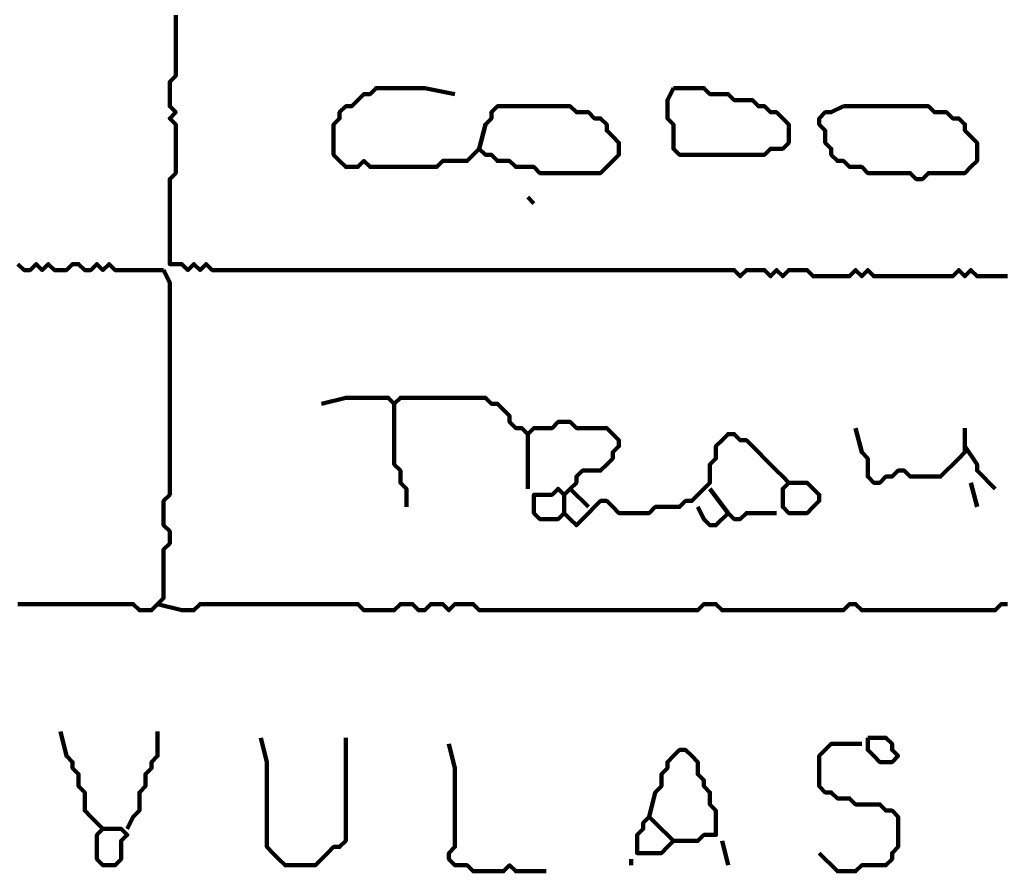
# Model space of a CAD drawing. Header units: metres. Extents: x 1959 to 4131, y 3282 to 4313.
# Tile 285 of 356: x 2429.98 to 2431.48, y 4294.21 to 4295.5. Entities that reach past the tile are written whole.
import ezdxf

# ---------------------------------------------------------------- set-up
doc = ezdxf.new("R2010")
doc.units = ezdxf.units.M
doc.layers.add('P', color=250, linetype='Continuous', lineweight=100)

msp = doc.modelspace()

# ---------------------------------------------------------------- linework, layer by layer
at = {"layer": 'P', "color": 0, "linetype": 'Continuous'}
for points in [[(2430.2171, 4295.5115), (2430.2171, 4295.5023), (2430.2171, 4295.493), (2430.2171, 4295.4838), (2430.2171, 4295.4746), (2430.2171, 4295.4653), (2430.2171, 4295.4561), (2430.2171, 4295.4469), (2430.2171, 4295.4376), (2430.2171, 4295.4284), (2430.2171, 4295.4192), (2430.2079, 4295.4099), (2430.2079, 4295.4007), (2430.2079, 4295.3915), (2430.2079, 4295.3823), (2430.2079, 4295.373), (2430.2171, 4295.3638), (2430.2079, 4295.3546), (2430.2171, 4295.3453), (2430.2171, 4295.3361), (2430.2171, 4295.3269), (2430.2171, 4295.3176), (2430.2171, 4295.3084), (2430.2171, 4295.2992), (2430.2171, 4295.2899), (2430.2171, 4295.2807), (2430.2171, 4295.2715), (2430.2079, 4295.2623), (2430.2079, 4295.253), (2430.2079, 4295.2438), (2430.2079, 4295.2346), (2430.2079, 4295.2253), (2430.2079, 4295.2161), (2430.2079, 4295.2069), (2430.2079, 4295.1976), (2430.2079, 4295.1884), (2430.2079, 4295.1792), (2430.2079, 4295.1699), (2430.2079, 4295.1607), (2430.2079, 4295.1515), (2430.2079, 4295.1423), (2430.2079, 4295.133), (2430.2171, 4295.133), (2430.2263, 4295.133), (2430.2356, 4295.1238), (2430.2448, 4295.133), (2430.254, 4295.1238), (2430.2632, 4295.133), (2430.2725, 4295.1238), (2430.2817, 4295.1238), (2430.2909, 4295.1238), (2430.3002, 4295.1238), (2430.3094, 4295.1238), (2430.3186, 4295.1238), (2430.3279, 4295.1238), (2430.3371, 4295.1238), (2430.3463, 4295.1238), (2430.3556, 4295.1238), (2430.3648, 4295.1238), (2430.374, 4295.1238), (2430.3832, 4295.1238), (2430.3925, 4295.1238), (2430.4017, 4295.1238), (2430.4109, 4295.1238), (2430.4202, 4295.1238), (2430.4294, 4295.1238), (2430.4386, 4295.1238), (2430.4479, 4295.1238), (2430.4571, 4295.1238), (2430.4663, 4295.1238), (2430.4756, 4295.1238), (2430.4848, 4295.1238), (2430.494, 4295.1238), (2430.5032, 4295.1238), (2430.5125, 4295.1238), (2430.5217, 4295.1238), (2430.5309, 4295.1238), (2430.5402, 4295.1238), (2430.5494, 4295.1238), (2430.5586, 4295.1238), (2430.5679, 4295.1238), (2430.5771, 4295.1238), (2430.5863, 4295.1238), (2430.5956, 4295.1238), (2430.6048, 4295.1238), (2430.614, 4295.1238), (2430.6232, 4295.1238), (2430.6325, 4295.1238), (2430.6417, 4295.1238), (2430.6509, 4295.1238), (2430.6602, 4295.1238), (2430.6694, 4295.1238), (2430.6786, 4295.1238), (2430.6879, 4295.1238), (2430.6971, 4295.1238), (2430.7063, 4295.1238), (2430.7156, 4295.1238), (2430.7248, 4295.1238), (2430.734, 4295.1238), (2430.7432, 4295.1238), (2430.7525, 4295.1238), (2430.7617, 4295.1238), (2430.7709, 4295.1238), (2430.7802, 4295.1238), (2430.7894, 4295.1238), (2430.7986, 4295.1238), (2430.8079, 4295.1238), (2430.8171, 4295.1238), (2430.8263, 4295.1238), (2430.8356, 4295.1238), (2430.8448, 4295.1238), (2430.854, 4295.1238), (2430.8632, 4295.1238), (2430.8725, 4295.1238), (2430.8817, 4295.1238), (2430.8909, 4295.1238), (2430.9002, 4295.1238), (2430.9094, 4295.1238), (2430.9186, 4295.1238), (2430.9279, 4295.1238), (2430.9371, 4295.1238), (2430.9463, 4295.1238), (2430.9556, 4295.1238), (2430.9648, 4295.1238), (2430.974, 4295.1238), (2430.9832, 4295.1238), (2430.9925, 4295.1238), (2431.0017, 4295.1238), (2431.0109, 4295.1238), (2431.0202, 4295.1238), (2431.0294, 4295.1238), (2431.0386, 4295.1238), (2431.0479, 4295.1238), (2431.0571, 4295.1238), (2431.0663, 4295.1238), (2431.0756, 4295.1146), (2431.0848, 4295.1238), (2431.094, 4295.1238), (2431.1032, 4295.1238), (2431.1125, 4295.1238), (2431.1217, 4295.1146), (2431.1309, 4295.1238), (2431.1402, 4295.1146), (2431.1494, 4295.1238), (2431.1586, 4295.1238), (2431.1679, 4295.1238), (2431.1771, 4295.1238), (2431.1863, 4295.1146), (2431.1956, 4295.1146), (2431.2048, 4295.1146), (2431.214, 4295.1146), (2431.2232, 4295.1146), (2431.2325, 4295.1146), (2431.2417, 4295.1146), (2431.2509, 4295.1238), (2431.2602, 4295.1146), (2431.2694, 4295.1238), (2431.2786, 4295.1146), (2431.2879, 4295.1146), (2431.2971, 4295.1146), (2431.3063, 4295.1146), (2431.3156, 4295.1146), (2431.3248, 4295.1146), (2431.334, 4295.1146), (2431.3432, 4295.1146), (2431.3525, 4295.1146), (2431.3617, 4295.1146), (2431.3709, 4295.1146), (2431.3802, 4295.1146), (2431.3894, 4295.1146), (2431.3986, 4295.1146), (2431.4079, 4295.1238), (2431.4171, 4295.1146), (2431.4263, 4295.1238), (2431.4356, 4295.1146), (2431.4448, 4295.1146), (2431.454, 4295.1146), (2431.4632, 4295.1146), (2431.4725, 4295.1146), (2431.4817, 4295.1146)], [(2430.6786, 4295.3084), (2430.6879, 4295.3453), (2430.6971, 4295.3546), (2430.6971, 4295.3638), (2430.7063, 4295.373), (2430.7156, 4295.373), (2430.7248, 4295.373), (2430.734, 4295.373), (2430.7432, 4295.373), (2430.7525, 4295.373), (2430.7617, 4295.373), (2430.7709, 4295.373), (2430.7802, 4295.373), (2430.7894, 4295.373), (2430.7986, 4295.373), (2430.8079, 4295.373), (2430.8171, 4295.373), (2430.8263, 4295.3638), (2430.8356, 4295.3638), (2430.8448, 4295.3638), (2430.854, 4295.3546), (2430.8632, 4295.3546), (2430.8725, 4295.3453), (2430.8725, 4295.3361), (2430.8817, 4295.3269), (2430.8909, 4295.3176), (2430.8909, 4295.3084), (2430.8909, 4295.2992), (2430.8817, 4295.2899), (2430.8725, 4295.2807), (2430.8632, 4295.2715), (2430.854, 4295.2715), (2430.8448, 4295.2715), (2430.8356, 4295.2715), (2430.8263, 4295.2715), (2430.8171, 4295.2715), (2430.8079, 4295.2715), (2430.7986, 4295.2715), (2430.7894, 4295.2715), (2430.7802, 4295.2715), (2430.7709, 4295.2715), (2430.7617, 4295.2807), (2430.7525, 4295.2807), (2430.7432, 4295.2807), (2430.734, 4295.2807), (2430.7248, 4295.2899), (2430.7156, 4295.2899), (2430.7063, 4295.2899), (2430.6971, 4295.2992), (2430.6879, 4295.2992), (2430.6786, 4295.3084), (2430.6694, 4295.2992), (2430.6602, 4295.2899), (2430.6509, 4295.2899), (2430.6417, 4295.2899), (2430.6325, 4295.2899), (2430.6232, 4295.2899), (2430.614, 4295.2807), (2430.6048, 4295.2807), (2430.5956, 4295.2807), (2430.5863, 4295.2807), (2430.5771, 4295.2807), (2430.5679, 4295.2807), (2430.5586, 4295.2807), (2430.5494, 4295.2807), (2430.5402, 4295.2807), (2430.5309, 4295.2807), (2430.5217, 4295.2807), (2430.5125, 4295.2807), (2430.5032, 4295.2899), (2430.494, 4295.2807), (2430.4848, 4295.2807), (2430.4756, 4295.2807), (2430.4663, 4295.2899), (2430.4571, 4295.2992), (2430.4571, 4295.3084), (2430.4571, 4295.3176), (2430.4571, 4295.3269), (2430.4571, 4295.3361), (2430.4571, 4295.3453), (2430.4663, 4295.3546), (2430.4663, 4295.3638), (2430.4756, 4295.373), (2430.4848, 4295.373), (2430.494, 4295.3823), (2430.5032, 4295.3915), (2430.5125, 4295.3915), (2430.5217, 4295.4007), (2430.5309, 4295.4007), (2430.5402, 4295.4007), (2430.5494, 4295.4007), (2430.5586, 4295.4007), (2430.5679, 4295.4007), (2430.5771, 4295.4007), (2430.5863, 4295.4007), (2430.5956, 4295.4007), (2430.6417, 4295.3915)], [(2430.974, 4295.4007), (2430.9832, 4295.4007), (2430.9925, 4295.4007), (2431.0017, 4295.4007), (2431.0109, 4295.4007), (2431.0202, 4295.4007), (2431.0294, 4295.3915), (2431.0386, 4295.3915), (2431.0479, 4295.3915), (2431.0571, 4295.3915), (2431.0663, 4295.3823), (2431.0756, 4295.3823), (2431.0848, 4295.3823), (2431.094, 4295.3823), (2431.1032, 4295.373), (2431.1125, 4295.373), (2431.1217, 4295.3638), (2431.1309, 4295.3638), (2431.1402, 4295.3546), (2431.1494, 4295.3453), (2431.1494, 4295.3361), (2431.1494, 4295.3269), (2431.1494, 4295.3176), (2431.1402, 4295.3084), (2431.1309, 4295.3084), (2431.1217, 4295.3084), (2431.1125, 4295.2992), (2431.1032, 4295.2992), (2431.094, 4295.2992), (2431.0848, 4295.2992), (2431.0756, 4295.2992), (2431.0663, 4295.2992), (2431.0571, 4295.2992), (2431.0479, 4295.2992), (2431.0386, 4295.2992), (2431.0294, 4295.2992), (2431.0202, 4295.2992), (2431.0109, 4295.2992), (2431.0017, 4295.2992), (2430.9925, 4295.2992), (2430.9832, 4295.2992), (2430.974, 4295.3084), (2430.974, 4295.3176), (2430.974, 4295.3269), (2430.974, 4295.3361), (2430.974, 4295.3453), (2430.9648, 4295.3546), (2430.9648, 4295.3638), (2430.9648, 4295.373), (2430.9648, 4295.3823), (2430.974, 4295.4007)], [(2431.2325, 4295.373), (2431.2417, 4295.373), (2431.2509, 4295.373), (2431.2602, 4295.373), (2431.2694, 4295.373), (2431.2786, 4295.373), (2431.2879, 4295.373), (2431.2971, 4295.373), (2431.3063, 4295.373), (2431.3156, 4295.373), (2431.3248, 4295.373), (2431.334, 4295.373), (2431.3432, 4295.373), (2431.3525, 4295.373), (2431.3617, 4295.373), (2431.3709, 4295.3638), (2431.3802, 4295.3638), (2431.3894, 4295.3638), (2431.3986, 4295.3546), (2431.4079, 4295.3546), (2431.4171, 4295.3453), (2431.4171, 4295.3361), (2431.4263, 4295.3269), (2431.4356, 4295.3176), (2431.4356, 4295.3084), (2431.4356, 4295.2992), (2431.4356, 4295.2899), (2431.4263, 4295.2807), (2431.4171, 4295.2715), (2431.4079, 4295.2715), (2431.3986, 4295.2715), (2431.3894, 4295.2715), (2431.3802, 4295.2715), (2431.3709, 4295.2715), (2431.3617, 4295.2715), (2431.3525, 4295.2623), (2431.3432, 4295.2623), (2431.334, 4295.2715), (2431.3248, 4295.2715), (2431.3156, 4295.2715), (2431.3063, 4295.2715), (2431.2971, 4295.2715), (2431.2879, 4295.2715), (2431.2786, 4295.2715), (2431.2694, 4295.2715), (2431.2602, 4295.2807), (2431.2509, 4295.2807), (2431.2417, 4295.2807), (2431.2325, 4295.2899), (2431.2232, 4295.2899), (2431.214, 4295.2992), (2431.214, 4295.3084), (2431.2048, 4295.3176), (2431.2048, 4295.3269), (2431.2048, 4295.3361), (2431.1956, 4295.3453), (2431.1956, 4295.3546), (2431.2048, 4295.3638), (2431.214, 4295.3638), (2431.2325, 4295.373)], [(2430.7525, 4295.2346), (2430.7617, 4295.2253)], [(2429.9771, 4295.133), (2429.9863, 4295.1238), (2429.9956, 4295.1238), (2430.0048, 4295.133), (2430.014, 4295.1238), (2430.0232, 4295.133), (2430.0325, 4295.1238), (2430.0417, 4295.1238), (2430.0509, 4295.1238), (2430.0602, 4295.133), (2430.0694, 4295.133), (2430.0786, 4295.1238), (2430.0879, 4295.1238), (2430.0971, 4295.133), (2430.1063, 4295.1238), (2430.1156, 4295.133), (2430.1248, 4295.1238), (2430.134, 4295.1238), (2430.1432, 4295.1238), (2430.1525, 4295.1238), (2430.1617, 4295.1238), (2430.1709, 4295.1238), (2430.1986, 4295.1238)], [(2429.9771, 4294.6161), (2429.9863, 4294.6161), (2429.9956, 4294.6161), (2430.0048, 4294.6161), (2430.014, 4294.6161), (2430.0232, 4294.6161), (2430.0325, 4294.6161), (2430.0417, 4294.6161), (2430.0509, 4294.6161), (2430.0602, 4294.6161), (2430.0694, 4294.6161), (2430.0786, 4294.6161), (2430.0879, 4294.6161), (2430.0971, 4294.6161), (2430.1063, 4294.6161), (2430.1156, 4294.6161), (2430.1248, 4294.6161), (2430.134, 4294.6161), (2430.1432, 4294.6161), (2430.1525, 4294.6161), (2430.1617, 4294.6069), (2430.1709, 4294.6069), (2430.1802, 4294.6069), (2430.1894, 4294.6161), (2430.1986, 4294.6253), (2430.1986, 4294.6346), (2430.1986, 4294.6438), (2430.1986, 4294.653), (2430.1986, 4294.6623), (2430.1986, 4294.6715), (2430.1986, 4294.6807), (2430.1986, 4294.6899), (2430.1986, 4294.6992), (2430.2079, 4294.7084), (2430.2079, 4294.7176), (2430.2079, 4294.7269), (2430.1986, 4294.7361), (2430.1986, 4294.7453), (2430.1986, 4294.7546), (2430.1986, 4294.7638), (2430.1986, 4294.773), (2430.2079, 4294.7823), (2430.2079, 4294.7915), (2430.2079, 4294.8007), (2430.2079, 4294.8099), (2430.2079, 4294.8192), (2430.2079, 4294.8284), (2430.2079, 4294.8376), (2430.2079, 4294.8469), (2430.2079, 4294.8561), (2430.2079, 4294.8653), (2430.2079, 4294.8746), (2430.2079, 4294.8838), (2430.2079, 4294.893), (2430.2079, 4294.9023), (2430.2079, 4294.9115), (2430.2079, 4294.9207), (2430.2079, 4294.9299), (2430.2079, 4294.9392), (2430.2079, 4294.9484), (2430.2079, 4294.9576), (2430.2079, 4294.9669), (2430.2079, 4294.9761), (2430.2079, 4294.9853), (2430.2079, 4294.9946), (2430.2079, 4295.0038), (2430.2079, 4295.013), (2430.2079, 4295.0223), (2430.2079, 4295.0315), (2430.2079, 4295.0407), (2430.2079, 4295.0499), (2430.2079, 4295.0592), (2430.2079, 4295.0684), (2430.2079, 4295.0776), (2430.2079, 4295.0869), (2430.2079, 4295.0961), (2430.2079, 4295.1053), (2430.1986, 4295.1238)], [(2430.4386, 4294.9207), (2430.4756, 4294.9299), (2430.4848, 4294.9299), (2430.494, 4294.9299), (2430.5032, 4294.9299), (2430.5125, 4294.9299), (2430.5217, 4294.9299), (2430.5309, 4294.9299), (2430.5402, 4294.9299), (2430.5494, 4294.9207), (2430.5586, 4294.9299), (2430.5679, 4294.9299), (2430.5771, 4294.9299), (2430.5863, 4294.9299), (2430.5956, 4294.9299), (2430.6048, 4294.9299), (2430.614, 4294.9299), (2430.6232, 4294.9299), (2430.6325, 4294.9299), (2430.6417, 4294.9299), (2430.6509, 4294.9299), (2430.6602, 4294.9299), (2430.6694, 4294.9299), (2430.6786, 4294.9299), (2430.6879, 4294.9299), (2430.6971, 4294.9207), (2430.7063, 4294.9207), (2430.7156, 4294.9115), (2430.7248, 4294.9023), (2430.7248, 4294.893), (2430.734, 4294.8838), (2430.7432, 4294.8838), (2430.7525, 4294.8746), (2430.7617, 4294.8838), (2430.7709, 4294.8838), (2430.7802, 4294.8838), (2430.7894, 4294.8838), (2430.7986, 4294.893), (2430.8079, 4294.893), (2430.8171, 4294.893), (2430.8263, 4294.8838), (2430.8356, 4294.8838), (2430.8448, 4294.8838), (2430.854, 4294.8838), (2430.8632, 4294.8838), (2430.8725, 4294.8838), (2430.8817, 4294.8746), (2430.8909, 4294.8653), (2430.8909, 4294.8561), (2430.8817, 4294.8469), (2430.8817, 4294.8376), (2430.8725, 4294.8284), (2430.8632, 4294.8192), (2430.854, 4294.8192), (2430.8448, 4294.8192), (2430.8356, 4294.8192), (2430.8263, 4294.8099), (2430.8263, 4294.8007), (2430.8171, 4294.7915), (2430.8079, 4294.7823), (2430.7986, 4294.7915), (2430.7894, 4294.7823), (2430.7802, 4294.7823), (2430.7709, 4294.7823), (2430.7617, 4294.7823), (2430.7617, 4294.773), (2430.7617, 4294.7638), (2430.7617, 4294.7546), (2430.7709, 4294.7453), (2430.7802, 4294.7453), (2430.7894, 4294.7453), (2430.7986, 4294.7453), (2430.8079, 4294.7546), (2430.8171, 4294.7453), (2430.8263, 4294.7361), (2430.8356, 4294.7453), (2430.8448, 4294.7546), (2430.854, 4294.7638), (2430.8632, 4294.773), (2430.8725, 4294.773), (2430.8817, 4294.7638), (2430.8909, 4294.7546), (2430.9002, 4294.7546), (2430.9094, 4294.7546), (2430.9186, 4294.7546), (2430.9279, 4294.7546), (2430.9371, 4294.7546), (2430.9463, 4294.7638), (2430.9556, 4294.7638), (2430.9648, 4294.7638), (2430.974, 4294.7638), (2430.9832, 4294.7638), (2430.9925, 4294.773), (2431.0017, 4294.773), (2431.0109, 4294.7823), (2431.0202, 4294.7915), (2431.0294, 4294.8007), (2431.0294, 4294.8099), (2431.0294, 4294.8192), (2431.0294, 4294.8284), (2431.0386, 4294.8376), (2431.0386, 4294.8469), (2431.0386, 4294.8561), (2431.0479, 4294.8653), (2431.0571, 4294.8746), (2431.0663, 4294.8746), (2431.0756, 4294.8653), (2431.0848, 4294.8653), (2431.094, 4294.8561), (2431.1032, 4294.8469), (2431.1125, 4294.8376), (2431.1217, 4294.8284), (2431.1309, 4294.8192), (2431.1402, 4294.8099), (2431.1494, 4294.8007), (2431.1402, 4294.7915), (2431.1402, 4294.7823), (2431.1402, 4294.773), (2431.1402, 4294.7638), (2431.1494, 4294.7546), (2431.1586, 4294.7546), (2431.1679, 4294.7546), (2431.1771, 4294.7546), (2431.1863, 4294.7638), (2431.1956, 4294.773), (2431.1956, 4294.7823), (2431.1863, 4294.7915), (2431.1771, 4294.8007), (2431.1494, 4294.8007)], [(2430.5494, 4294.9207), (2430.5494, 4294.8838), (2430.5494, 4294.8746), (2430.5494, 4294.8653), (2430.5494, 4294.8561), (2430.5494, 4294.8469), (2430.5494, 4294.8376), (2430.5494, 4294.8284), (2430.5586, 4294.8192), (2430.5586, 4294.8099), (2430.5586, 4294.8007), (2430.5679, 4294.7915), (2430.5679, 4294.7638)], [(2430.7525, 4294.8746), (2430.7525, 4294.8469), (2430.7525, 4294.8376), (2430.7525, 4294.8284), (2430.7525, 4294.8192), (2430.7525, 4294.8099), (2430.7525, 4294.7915)], [(2431.2509, 4294.8838), (2431.2602, 4294.8469), (2431.2694, 4294.8376), (2431.2694, 4294.8284), (2431.2694, 4294.8192), (2431.2694, 4294.8099), (2431.2786, 4294.8007), (2431.2879, 4294.8007), (2431.2971, 4294.8099), (2431.3063, 4294.8099), (2431.3156, 4294.8192), (2431.3248, 4294.8192), (2431.334, 4294.8099), (2431.3432, 4294.8099), (2431.3525, 4294.8099), (2431.3617, 4294.8099), (2431.3709, 4294.8099), (2431.3802, 4294.8099), (2431.3894, 4294.8192), (2431.3986, 4294.8284), (2431.4079, 4294.8376), (2431.4171, 4294.8469), (2431.4171, 4294.8561), (2431.4171, 4294.8653), (2431.4171, 4294.8838)], [(2431.4171, 4294.8561), (2431.4356, 4294.8284), (2431.4356, 4294.8192), (2431.4632, 4294.7915)], [(2431.4263, 4294.8007), (2431.4356, 4294.7638)], [(2430.8171, 4294.7915), (2430.8448, 4294.7638)], [(2431.0294, 4294.7915), (2431.0571, 4294.7546), (2431.0663, 4294.7453), (2431.0756, 4294.7453), (2431.0848, 4294.7546), (2431.094, 4294.7546), (2431.1032, 4294.7546), (2431.1125, 4294.7546), (2431.1309, 4294.7546)], [(2430.8079, 4294.7823), (2430.8079, 4294.7546)], [(2431.0109, 4294.7638), (2431.0202, 4294.7453), (2431.0294, 4294.7361), (2431.0386, 4294.7361), (2431.0571, 4294.7546)], [(2430.1894, 4294.6161), (2430.2263, 4294.6069), (2430.2356, 4294.6069), (2430.2448, 4294.6069), (2430.254, 4294.6161), (2430.2632, 4294.6161), (2430.2725, 4294.6161), (2430.2817, 4294.6161), (2430.2909, 4294.6161), (2430.3002, 4294.6161), (2430.3094, 4294.6161), (2430.3186, 4294.6161), (2430.3279, 4294.6161), (2430.3371, 4294.6161), (2430.3463, 4294.6161), (2430.3556, 4294.6161), (2430.3648, 4294.6161), (2430.374, 4294.6161), (2430.3832, 4294.6161), (2430.3925, 4294.6161), (2430.4017, 4294.6161), (2430.4109, 4294.6161), (2430.4202, 4294.6161), (2430.4294, 4294.6161), (2430.4386, 4294.6161), (2430.4479, 4294.6161), (2430.4571, 4294.6161), (2430.4663, 4294.6161), (2430.4756, 4294.6161), (2430.4848, 4294.6161), (2430.494, 4294.6161), (2430.5032, 4294.6069), (2430.5125, 4294.6069), (2430.5217, 4294.6069), (2430.5309, 4294.6069), (2430.5402, 4294.6069), (2430.5494, 4294.6069), (2430.5586, 4294.6161), (2430.5679, 4294.6161), (2430.5771, 4294.6161), (2430.5863, 4294.6069), (2430.5956, 4294.6069), (2430.6048, 4294.6161), (2430.614, 4294.6161), (2430.6232, 4294.6161), (2430.6325, 4294.6069), (2430.6417, 4294.6161), (2430.6509, 4294.6161), (2430.6602, 4294.6161), (2430.6694, 4294.6161), (2430.6786, 4294.6069), (2430.6879, 4294.6069), (2430.6971, 4294.6069), (2430.7063, 4294.6069), (2430.7156, 4294.6069), (2430.7248, 4294.6069), (2430.734, 4294.6069), (2430.7432, 4294.6069), (2430.7525, 4294.6069), (2430.7617, 4294.6069), (2430.7709, 4294.6069), (2430.7802, 4294.6069), (2430.7894, 4294.6069), (2430.7986, 4294.6069), (2430.8079, 4294.6069), (2430.8171, 4294.6069), (2430.8263, 4294.6069), (2430.8356, 4294.6069), (2430.8448, 4294.6069), (2430.854, 4294.6069), (2430.8632, 4294.6069), (2430.8725, 4294.6069), (2430.8817, 4294.6069), (2430.8909, 4294.6069), (2430.9002, 4294.6069), (2430.9094, 4294.6069), (2430.9186, 4294.6069), (2430.9279, 4294.6069), (2430.9371, 4294.6069), (2430.9463, 4294.6069), (2430.9556, 4294.6069), (2430.9648, 4294.6069), (2430.974, 4294.6069), (2430.9832, 4294.6069), (2430.9925, 4294.6069), (2431.0017, 4294.6069), (2431.0109, 4294.6069), (2431.0202, 4294.6161), (2431.0294, 4294.6161), (2431.0386, 4294.6161), (2431.0479, 4294.6069), (2431.0571, 4294.6069), (2431.0663, 4294.6069), (2431.0756, 4294.6069), (2431.0848, 4294.6069), (2431.094, 4294.6069), (2431.1032, 4294.6069), (2431.1125, 4294.6069), (2431.1217, 4294.6069), (2431.1309, 4294.6069), (2431.1402, 4294.6069), (2431.1494, 4294.6069), (2431.1586, 4294.6069), (2431.1679, 4294.6069), (2431.1771, 4294.6069), (2431.1863, 4294.6069), (2431.1956, 4294.6069), (2431.2048, 4294.6069), (2431.214, 4294.6069), (2431.2232, 4294.6069), (2431.2325, 4294.6069), (2431.2417, 4294.6161), (2431.2509, 4294.6161), (2431.2602, 4294.6069), (2431.2694, 4294.6069), (2431.2786, 4294.6069), (2431.2879, 4294.6069), (2431.2971, 4294.6069), (2431.3063, 4294.6069), (2431.3156, 4294.6069), (2431.3248, 4294.6069), (2431.334, 4294.6069), (2431.3432, 4294.6069), (2431.3525, 4294.6069), (2431.3617, 4294.6069), (2431.3709, 4294.6069), (2431.3802, 4294.6069), (2431.3894, 4294.6069), (2431.3986, 4294.6069), (2431.4079, 4294.6069), (2431.4171, 4294.6069), (2431.4263, 4294.6069), (2431.4356, 4294.6069), (2431.4448, 4294.6069), (2431.454, 4294.6069), (2431.4632, 4294.6069), (2431.4725, 4294.6161), (2431.4817, 4294.6161)], [(2430.0417, 4294.4223), (2430.0509, 4294.3853), (2430.0602, 4294.3761), (2430.0602, 4294.3669), (2430.0694, 4294.3576), (2430.0694, 4294.3484), (2430.0694, 4294.3392), (2430.0786, 4294.3299), (2430.0786, 4294.3207), (2430.0786, 4294.3115), (2430.0786, 4294.3023), (2430.0879, 4294.293), (2430.0971, 4294.2838), (2430.1063, 4294.2746), (2430.0971, 4294.2653), (2430.0971, 4294.2561), (2430.0971, 4294.2469), (2430.0971, 4294.2376), (2430.0971, 4294.2284), (2430.1063, 4294.2192), (2430.1156, 4294.2192), (2430.1248, 4294.2192), (2430.134, 4294.2284), (2430.134, 4294.2376), (2430.134, 4294.2469), (2430.134, 4294.2561), (2430.1432, 4294.2653), (2430.134, 4294.2746), (2430.1063, 4294.2746)], [(2430.1894, 4294.4223), (2430.1894, 4294.3853), (2430.1802, 4294.3761), (2430.1802, 4294.3669), (2430.1709, 4294.3576), (2430.1709, 4294.3484), (2430.1709, 4294.3392), (2430.1617, 4294.3299), (2430.1617, 4294.3207), (2430.1617, 4294.3115), (2430.1617, 4294.3023), (2430.1525, 4294.293), (2430.1432, 4294.2746)], [(2430.3463, 4294.413), (2430.3556, 4294.3761), (2430.3556, 4294.3669), (2430.3556, 4294.3576), (2430.3556, 4294.3484), (2430.3556, 4294.3392), (2430.3556, 4294.3299), (2430.3556, 4294.3207), (2430.3556, 4294.3115), (2430.3556, 4294.3023), (2430.3556, 4294.293), (2430.3556, 4294.2838), (2430.3556, 4294.2746), (2430.3556, 4294.2653), (2430.3556, 4294.2561), (2430.3556, 4294.2469), (2430.3648, 4294.2376), (2430.374, 4294.2284), (2430.3832, 4294.2192), (2430.3925, 4294.2192), (2430.4017, 4294.2192), (2430.4109, 4294.2192), (2430.4202, 4294.2192), (2430.4294, 4294.2192), (2430.4386, 4294.2284), (2430.4479, 4294.2376), (2430.4571, 4294.2469), (2430.4663, 4294.2469), (2430.4756, 4294.2561), (2430.4756, 4294.2653), (2430.4756, 4294.2746), (2430.4756, 4294.2838), (2430.4756, 4294.293), (2430.4756, 4294.3023), (2430.4756, 4294.3115), (2430.4756, 4294.3207), (2430.4756, 4294.3299), (2430.4756, 4294.3392), (2430.4756, 4294.3484), (2430.4756, 4294.3576), (2430.4756, 4294.3669), (2430.4756, 4294.3761), (2430.4756, 4294.3853), (2430.4756, 4294.3946), (2430.4756, 4294.413)], [(2431.2694, 4294.413), (2431.2786, 4294.413), (2431.2879, 4294.413), (2431.2971, 4294.413), (2431.3063, 4294.4038), (2431.3063, 4294.3946), (2431.3156, 4294.3853), (2431.3063, 4294.3761), (2431.2971, 4294.3761), (2431.2879, 4294.3761), (2431.2786, 4294.3853), (2431.2694, 4294.3946), (2431.2694, 4294.413)], [(2430.6325, 4294.4038), (2430.6417, 4294.3669), (2430.6417, 4294.3576), (2430.6417, 4294.3484), (2430.6417, 4294.3392), (2430.6417, 4294.3299), (2430.6417, 4294.3207), (2430.6417, 4294.3115), (2430.6417, 4294.3023), (2430.6417, 4294.293), (2430.6417, 4294.2838), (2430.6417, 4294.2746), (2430.6417, 4294.2653), (2430.6417, 4294.2561), (2430.6417, 4294.2469), (2430.6325, 4294.2376), (2430.6325, 4294.2284), (2430.6417, 4294.2192), (2430.6509, 4294.2192), (2430.6602, 4294.2192), (2430.6694, 4294.2099), (2430.6786, 4294.2099), (2430.6879, 4294.2099), (2430.6971, 4294.2099), (2430.7063, 4294.2099), (2430.7156, 4294.2099), (2430.7248, 4294.2192), (2430.734, 4294.2099), (2430.7802, 4294.2099)], [(2431.1956, 4294.2376), (2431.2232, 4294.2099), (2431.2325, 4294.2099), (2431.2417, 4294.2099), (2431.2509, 4294.2099), (2431.2602, 4294.2192), (2431.2694, 4294.2192), (2431.2786, 4294.2192), (2431.2879, 4294.2192), (2431.2971, 4294.2192), (2431.3063, 4294.2284), (2431.3063, 4294.2376), (2431.3156, 4294.2469), (2431.3156, 4294.2561), (2431.3156, 4294.2653), (2431.3156, 4294.2746), (2431.3156, 4294.2838), (2431.3156, 4294.293), (2431.3063, 4294.3023), (2431.2971, 4294.3023), (2431.2879, 4294.3115), (2431.2786, 4294.3115), (2431.2694, 4294.3115), (2431.2602, 4294.3115), (2431.2509, 4294.3115), (2431.2417, 4294.3207), (2431.2325, 4294.3207), (2431.2232, 4294.3207), (2431.214, 4294.3299), (2431.2048, 4294.3299), (2431.1956, 4294.3392), (2431.1956, 4294.3484), (2431.1956, 4294.3576), (2431.1956, 4294.3669), (2431.1956, 4294.3761), (2431.1956, 4294.3853), (2431.2048, 4294.3946), (2431.214, 4294.4038), (2431.2232, 4294.4038), (2431.2325, 4294.4038), (2431.2602, 4294.4038)], [(2430.9371, 4294.293), (2430.9463, 4294.3299), (2430.9556, 4294.3392), (2430.9556, 4294.3484), (2430.9556, 4294.3576), (2430.9648, 4294.3669), (2430.9648, 4294.3761), (2430.974, 4294.3853), (2430.9832, 4294.3946), (2430.9925, 4294.3946), (2431.0017, 4294.3853), (2431.0109, 4294.3761), (2431.0109, 4294.3669), (2431.0109, 4294.3576), (2431.0202, 4294.3484), (2431.0202, 4294.3392), (2431.0294, 4294.3299), (2431.0294, 4294.3207), (2431.0294, 4294.3115), (2431.0386, 4294.3023), (2431.0386, 4294.293), (2431.0386, 4294.2838), (2431.0386, 4294.2746), (2431.0386, 4294.2653), (2431.0294, 4294.2653), (2431.0202, 4294.2653), (2431.0109, 4294.2561), (2431.0017, 4294.2561), (2430.9925, 4294.2561), (2430.9832, 4294.2561), (2430.974, 4294.2561), (2430.9648, 4294.2469), (2430.9556, 4294.2376), (2430.9463, 4294.2376), (2430.9371, 4294.2376), (2430.9279, 4294.2376), (2430.9186, 4294.2376), (2430.9186, 4294.2469), (2430.9186, 4294.2561), (2430.9186, 4294.2653), (2430.9279, 4294.2746), (2430.9279, 4294.2838), (2430.9371, 4294.293), (2430.9463, 4294.2838), (2430.974, 4294.2561)], [(2431.0479, 4294.2561), (2431.0571, 4294.2192)], [(2430.9094, 4294.2284), (2430.9094, 4294.2192)]]:
    msp.add_lwpolyline(points, dxfattribs=at)

doc.saveas('drawing.dxf')
